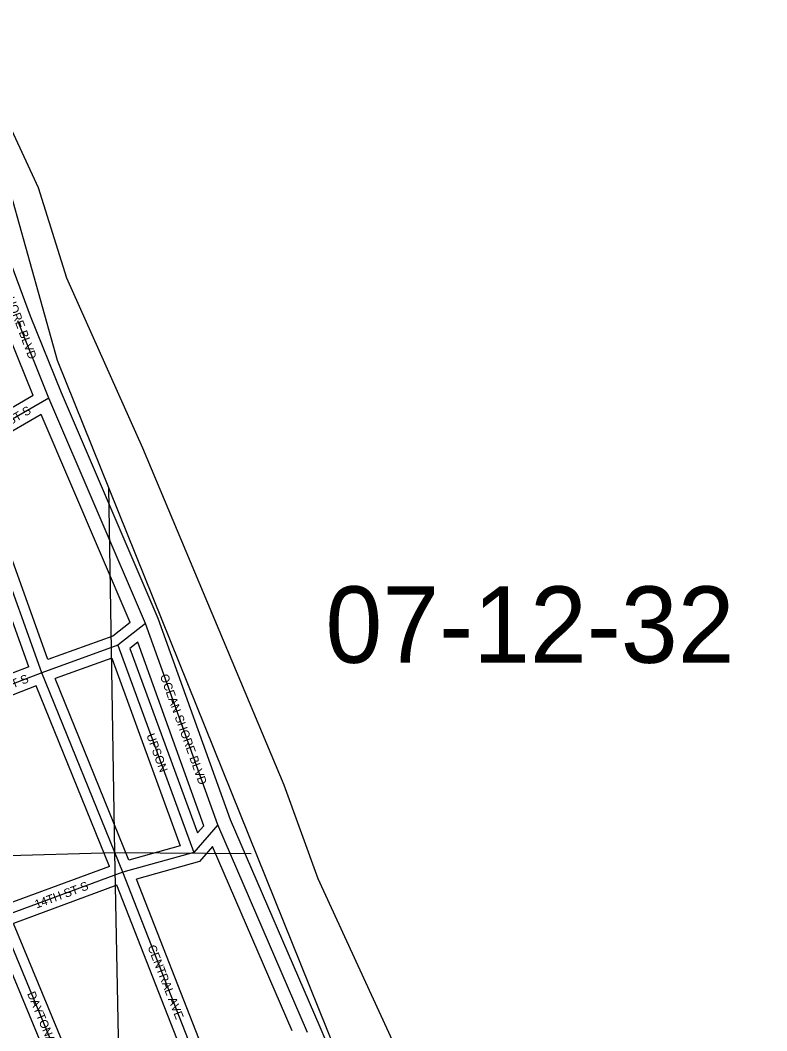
# Model space of a CAD drawing. Extents: x 457167 to 656239, y 1787309 to 1969297.
# Drawn here: x 616636 to 618834, y 1866863 to 1869839 of the extents above; entities that cross this region are included whole.
import ezdxf

# ---------------------------------------------------------------- set-up
doc = ezdxf.new("R2010")
doc.units = 0
for name, color, linetype in [('Level 1', 7, 'Continuous'), ('Level 2', 7, 'Continuous'), ('Level 22', 7, 'Continuous'), ('Level 23', 7, 'Continuous'), ('Level 31', 7, 'Continuous'), ('Level 32', 7, 'Continuous'), ('Level 34', 7, 'Continuous'), ('Level 5', 7, 'Continuous'), ('Level 8', 7, 'Continuous')]:
    doc.layers.add(name, color=color, linetype=linetype)

msp = doc.modelspace()

# ---------------------------------------------------------------- linework, layer by layer
at = {"layer": 'Level 1'}
for p, q in [((616895.74, 1868462.513), (616913.697, 1867387.866)), ((616462.147, 1867375.126), (616913.697, 1867387.866)), ((616913.697, 1867387.866), (617316.064, 1867385.151)), ((616913.697, 1867387.866), (616970.306, 1864546.852))]:
    msp.add_line(p, q, dxfattribs=at)
at = {"layer": 'Level 22'}
for p, q in [((616720.681, 1868725.923), (616629.28, 1868952.926)), ((617005.094, 1868062.359), (616720.681, 1868725.923)), ((617218.31, 1867468.689), (617005.094, 1868062.359)), ((617482.428, 1866857.513), (617218.31, 1867468.689))]:
    msp.add_line(p, q, dxfattribs=at)
at = {"layer": 'Level 23'}
for p, q in [((616666.572, 1868967.401), (616571.183, 1869222.576)), ((616757.621, 1868741.274), (616666.572, 1868967.401)), ((616674.4, 1868733.766), (616606.89, 1868901.433)), ((617042.333, 1868077.011), (616757.621, 1868741.274)), ((616960.289, 1868065.355), (616697.729, 1868677.935)), ((617255.527, 1867483.397), (617042.333, 1868077.011)), ((617176.562, 1867466.585), (616982.611, 1868006.614)), ((617519.146, 1866873.381), (617255.528, 1867483.397)), ((617436.67, 1866862.56), (617202.29, 1867404.921)), ((617783.525, 1866261.626), (617519.146, 1866873.381))]:
    msp.add_line(p, q, dxfattribs=at)
at = {"layer": 'Level 31'}
for p, q in [((616720.681, 1868725.923), (616463.429, 1868576.754)), ((616699.458, 1867917.23), (616463.429, 1868576.701)), ((617005.094, 1868062.359), (616923.564, 1867998.446)), ((616923.564, 1867998.446), (616699.458, 1867917.23)), ((616923.564, 1867998.446), (617146.943, 1867387.311)), ((616699.458, 1867917.23), (616462.627, 1867825.127)), ((616938.133, 1867329.349), (616699.458, 1867917.23)), ((617218.31, 1867468.689), (617146.943, 1867387.311)), ((617146.943, 1867387.311), (616938.133, 1867329.349)), ((616938.133, 1867329.349), (616576.496, 1867195.916)), ((617181.87, 1866706.557), (616938.133, 1867329.349)), ((616840.583, 1866561.464), (616576.496, 1867195.916))]:
    msp.add_line(p, q, dxfattribs=at)
at = {"layer": 'Level 32'}
for p, q in [((616674.4, 1868733.766), (616474.223, 1868617.692)), ((616697.729, 1868677.934), (616500.079, 1868563.326)), ((616717.553, 1867955.696), (616500.079, 1868563.326)), ((616661.374, 1867934.608), (616463.335, 1868487.933)), ((616960.289, 1868065.355), (616908.831, 1868025.016)), ((616908.83, 1868025.016), (616717.553, 1867955.697)), ((616982.61, 1868006.614), (616959.22, 1867988.278)), ((616959.221, 1867988.278), (617157.749, 1867445.133)), ((616905.656, 1867960.046), (616738.976, 1867899.641)), ((616905.656, 1867960.046), (617107.61, 1867407.528)), ((616661.374, 1867934.608), (616462.661, 1867857.329)), ((616955.87, 1867365.407), (616738.976, 1867899.641)), ((616682.78, 1867878.554), (616471.4, 1867796.348)), ((616898.68, 1867346.769), (616682.78, 1867878.554)), ((617176.561, 1867466.586), (617157.749, 1867445.133)), ((617107.61, 1867407.527), (616955.871, 1867365.407)), ((617202.29, 1867404.921), (617163.595, 1867360.797)), ((617163.595, 1867360.797), (616978.182, 1867309.331)), ((616898.68, 1867346.769), (616594.753, 1867234.63)), ((617198.705, 1866745.855), (616978.183, 1867309.331)), ((616920.917, 1867291.019), (616616.203, 1867178.589)), ((617143.31, 1866722.763), (616920.916, 1867291.019)), ((616856.663, 1866600.898), (616616.203, 1867178.589)), ((616801.337, 1866577.678), (616563.385, 1867149.346))]:
    msp.add_line(p, q, dxfattribs=at)
at = {"layer": 'Level 5'}
msp.add_lwpolyline([(616464.765, 1869829.726), (616689.139, 1869346.469), (616772.201, 1869079.605), (616996.757, 1868579.198), (617412.528, 1867586.725), (617512.271, 1867311.531), (617753.467, 1866786.084)], dxfattribs=at)
at = {"layer": 'Level 8'}
msp.add_lwpolyline([(616464.775, 1869838.715), (616745.512, 1868837.671), (619996.599, 1860769.559)], dxfattribs=at)

# ---------------------------------------------------------------- texts
at = {"layer": 'Level 2'}
msp.add_text('07-12-32', height=225, dxfattribs=at).set_placement((617534.895, 1867946.303))
at = {"layer": 'Level 34'}
for s, height, rotation, p in [('OCEAN SHORE BLVD', 24.99916, 290.496189, (616541.971, 1869159.715)), ('12TH ST S', 25, 30.107175, (616527.611, 1868599.522)), ('13TH ST S', 25, 21.250722, (616509.39, 1867829.901)), ('OCEAN SHORE BLVD', 25, 289.755375, (617047.24, 1867908.028)), ('UPSON', 25, 290.077833, (617007.295, 1867732.96)), ('14TH ST S', 24.9992, 20.252211, (616684.522, 1867222.452)), ('CENTRAL AVE', 25, 291.373211, (617010.654, 1867109.746)), ('DAYTONA AVE', 25, 292.598878, (616656.151, 1866972.024))]:
    msp.add_text(s, height=height, rotation=rotation, dxfattribs=at).set_placement(p)

doc.saveas('drawing.dxf')
